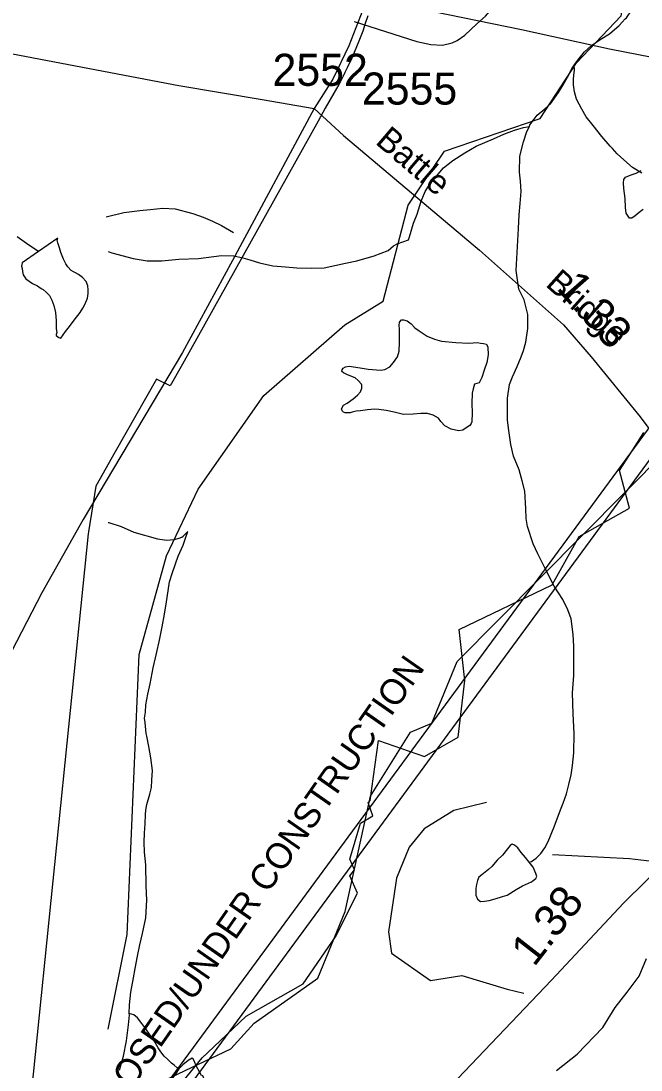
# Model space of a CAD drawing. Extents: x 2169602 to 2449496, y 721995 to 810662.
# Drawn here: x 2381774 to 2384193, y 778038 to 782129 of the extents above; entities that cross this region are included whole.
import ezdxf

# ---------------------------------------------------------------- set-up
doc = ezdxf.new("R2010")
doc.units = 0
doc.layers.add('Default', color=7, linetype='Continuous')

msp = doc.modelspace()

# ---------------------------------------------------------------- linework, layer by layer
at = {"layer": 'Default'}
for points in [[(2385516.1, 794624.8), (2385508.5, 794499.5), (2385507.3, 794440.1), (2385504.9, 794341.8), (2385507.3, 794252), (2385509.7, 794129.4), (2386589.6, 784463), (2386562.5, 783723.6), (2379965, 774755.3), (2379098.1, 772209.8)], [(2385609.5, 794604.6), (2385600.6, 794401), (2385600.6, 794279.8), (2385602, 794189.7), (2386675.9, 784444.9), (2386646.9, 783712.3), (2380042.2, 774729.7), (2379098.1, 771950.4)], [(2382114, 778197.9), (2382188.8, 778566.6), (2382234.9, 779658), (2382341, 780042.9), (2382465, 780302.8), (2382721.9, 780668.2), (2383036.9, 780943.9), (2383187, 781036), (2383285, 781411.2), (2383425.9, 781621.6), (2383799.9, 781748.5), (2383941, 781965.4), (2384114.9, 782148.8), (2384146.8, 782325.3), (2384145, 782883), (2384350.9, 783390.6), (2384391.9, 783642.3), (2384422, 784268.3), (2384496, 784450.5), (2384679, 784650.1), (2384787.5, 784725.4)], [(2383223, 782877.7), (2383212.4, 782786.5), (2383168.5, 782455.6), (2383116.1, 782195.9), (2383053.4, 782031.5), (2382990.6, 781902.7), (2382917.8, 781787.6)], [(2383932.2, 781956.4), (2383946.1, 781976.6), (2383972.3, 782008.7), (2384000, 782032.9), (2384033.9, 782057), (2384069.9, 782079.2), (2384107.5, 782111.1), (2384131.5, 782137.2), (2384135.6, 782141.4), (2384155.5, 782169.6), (2384166.9, 782205.6), (2384175.1, 782239.7), (2384178.6, 782285.4), (2384180.9, 782311.4), (2384176.6, 782357.5), (2384174.5, 782391.5), (2384171.9, 782479.5), (2384169.8, 782531.3), (2384169.6, 782539.4), (2384169.4, 782599.5), (2384173.1, 782665.5), (2384185, 782731.4), (2384202.8, 782805.4)], [(2383073.6, 782126.8), (2383318.2, 782048.6), (2383372.2, 782036.9), (2383418.2, 782034.9), (2383456.1, 782043.2), (2383476.1, 782053.2), (2383505.9, 782073.3), (2383551.8, 782117.6), (2383585.6, 782147.7), (2383623.5, 782191.7), (2383673.1, 782250.1), (2383705, 782282.3), (2383735, 782310.2), (2383744.8, 782314.2), (2383788.6, 782344.5), (2383840.5, 782368.7), (2383900.6, 782391.1), (2383944.5, 782407.2), (2384000.2, 782423.4), (2384048.3, 782427.6), (2384104.3, 782437.9), (2384150.1, 782448.2), (2384206, 782470.2)], [(2379098.1, 782392.2), (2379138.8, 782386.5), (2379409.8, 782378.1), (2379717.5, 782365.6), (2380037.7, 782330), (2380309.7, 782290.2), (2380710.5, 782208.5), (2381053.7, 782133.1), (2381493.2, 782047.2), (2382389.9, 781877.6), (2382714.3, 781823.2), (2382917.8, 781787.6)], [(2382114, 782279.4), (2382154.6, 782273.7), (2382425.7, 782265.3), (2382733.3, 782252.7), (2383053.5, 782217.1), (2383325.5, 782177.4), (2383726.3, 782095.7), (2384069.5, 782020.3), (2384509, 781934.4), (2385405.8, 781764.8), (2385730.1, 781710.3), (2385933.7, 781674.7)], [(2383126.4, 782148.6), (2383116.9, 782118.9), (2383106.9, 782089.7), (2383092.4, 782050.6), (2383064.7, 781983.9), (2383046.9, 781946.1), (2383037.7, 781927.9), (2383033.2, 781918.4), (2383028.2, 781909.1), (2383013.7, 781881.4), (2382960.9, 781789.3), (2382933.7, 781737.9), (2382403.9, 780790.9), (2382356.4, 780706.9), (2382302.9, 780732.8), (2382141.7, 780448.6), (2382065.9, 780314.7), (2382036.7, 780137.1), (2382035.9, 780129.8), (2381965.9, 779440), (2381952.9, 779313.1), (2381920.7, 778993.2), (2381798.9, 777804.5)], [(2383126.4, 782148.6), (2383116.9, 782118.9), (2383106.9, 782089.7), (2383092.4, 782050.6), (2383064.7, 781983.9), (2383046.9, 781946.1), (2383037.7, 781927.9), (2383033.2, 781918.4), (2383028.2, 781909.1), (2383013.7, 781881.4), (2382960.9, 781789.3), (2382933.7, 781737.9), (2382403.9, 780790.9), (2382356.4, 780706.9), (2382302.9, 780732.8), (2382141.7, 780448.6), (2382065.9, 780314.7), (2382036.7, 780137.1), (2382035.9, 780129.8), (2381965.9, 779440), (2381952.9, 779313.1), (2381920.7, 778993.2), (2381798.9, 777804.5)], [(2383757.2, 781718), (2383759.5, 781723.7), (2383775.5, 781746), (2383787.2, 781762.1), (2383817.1, 781786), (2383839.1, 781806.2), (2383870.6, 781850.5), (2383888.9, 781880.2), (2383906.5, 781910.3), (2383928.5, 781952.5), (2383932.2, 781956.4)], [(2384196.1, 781536), (2384159.8, 781557.7), (2384126.1, 781587.5), (2384099.9, 781611.4), (2384081.6, 781631.2), (2384071.8, 781641.2), (2384039.8, 781678.9), (2384005.6, 781721), (2383979.3, 781755), (2383961.3, 781784.9), (2383940.8, 781824.5), (2383933.2, 781852.4), (2383928.9, 781880.6), (2383928.7, 781902.6), (2383930.5, 781916.4), (2383932.6, 781938.5), (2383932.2, 781956.4)], [(2382917.8, 781787.6), (2382599.2, 781195), (2382404.6, 780836.9), (2382016.4, 780185.6), (2381855.2, 779898.7), (2381559.1, 779329), (2381446.1, 779153.1), (2381370.8, 779061), (2381108.1, 778801.3), (2380827.7, 778501.8), (2380410.2, 778064.1), (2380244.8, 777881.9), (2380173.7, 777777.2), (2380020.9, 777551), (2379902.7, 777404.4), (2379622.2, 777090.3), (2379208.9, 776646.3), (2379098.1, 776531.3)], [(2382917.8, 781787.6), (2383032.7, 781682.9), (2383562.2, 781234.7), (2383889.7, 780943.6), (2383998.5, 780820), (2384188.9, 780585.5), (2384320.8, 780409.6)], [(2383285.4, 781275.9), (2383289.5, 781287.8), (2383305.1, 781340.2), (2383319, 781376.2), (2383334.6, 781426.2), (2383350.8, 781464.3), (2383366.6, 781488.2), (2383380.2, 781508.1), (2383394.3, 781524.2), (2383422.2, 781556.5), (2383458.1, 781584.8), (2383505.8, 781614.9), (2383549.7, 781641.1), (2383617.4, 781669.4), (2383657.4, 781687.7), (2383699.6, 781703.6), (2383733.7, 781713.9), (2383757.2, 781718)], [(2383853.6, 778986.9), (2383878.6, 779053.3), (2383888.9, 779079.3), (2383902.6, 779115.4), (2383910.6, 779151.1), (2383920.5, 779189.4), (2383926, 779225.4), (2383930.1, 779275.1), (2383931.7, 779351.1), (2383927.4, 779427.2), (2383924.8, 779509.1), (2383930.7, 779577.2), (2383930.3, 779647), (2383930.1, 779691.3), (2383928.1, 779737.1), (2383919.6, 779797.1), (2383907.3, 779833.1), (2383887.2, 779873), (2383853.4, 779924.8), (2383819.2, 779994.4), (2383790.7, 780050.7), (2383772.6, 780090.3), (2383749.9, 780158.2), (2383744.3, 780188.3), (2383743.7, 780228.2), (2383739.8, 780296.1), (2383729.4, 780336.2), (2383717.3, 780378.1), (2383695.1, 780431.8), (2383685.1, 780478), (2383676.7, 780532), (2383672.1, 780572), (2383671.9, 780613.8), (2383672.1, 780658), (2383679.7, 780712), (2383691.6, 780741.9), (2383709.7, 780782.1), (2383725.5, 780819.9), (2383734.9, 780844), (2383743.3, 780876), (2383750.9, 780930), (2383750.7, 780984), (2383736.5, 781042.1), (2383716.2, 781083.7), (2383706.2, 781155.8), (2383715.2, 781320), (2383716.8, 781373.6), (2383720.7, 781417.7), (2383724.6, 781463.7), (2383722.4, 781503.8), (2383718.3, 781539.7), (2383719.9, 781601.5), (2383733.7, 781657.9), (2383747.6, 781698), (2383757.2, 781718)], [(2385933.7, 781674.7), (2385615, 781082.2), (2385420.4, 780724.1), (2385032.2, 780072.7), (2384871.1, 779785.8), (2384574.9, 779216.2), (2384461.9, 779040.3), (2384386.6, 778948.1), (2384123.9, 778688.4), (2383843.5, 778389), (2383426, 777951.3), (2383260.7, 777769.1), (2383189.5, 777664.3), (2383036.7, 777438.2), (2382918.5, 777291.6), (2382638.1, 776977.4), (2382224.7, 776533.5), (2382114, 776418.5)], [(2384200.9, 781393.8), (2384184.9, 781381.7), (2384170.5, 781369.6), (2384156.6, 781359.6), (2384148.4, 781359.6), (2384134.6, 781379.5), (2384132.4, 781401.4), (2384130.3, 781437.4), (2384126, 781475.3), (2384124.2, 781497.5), (2384126, 781511.4), (2384131.7, 781519.5), (2384153.7, 781529.6), (2384174, 781535.8), (2384193.9, 781545.8)], [(2382105.6, 781365.4), (2382175.3, 781381.8), (2382237.3, 781389.9), (2382277.4, 781394.1), (2382327.2, 781398.5), (2382375.2, 781396.7), (2382444.3, 781378.5), (2382484.8, 781364.5), (2382520.6, 781348.9), (2382556.3, 781331.8), (2382603, 781303.8)], [(2380374, 776578.3), (2380564, 776820.4), (2380613.1, 777160.6), (2380720.1, 777319.2), (2381427.1, 777724.6), (2381668, 777834.5), (2382042.1, 777941.7), (2382234, 777950.9), (2382592, 778120.7), (2382683.1, 778220.5), (2382932, 778395.9), (2383039, 778656.1), (2383137, 779106.8), (2383294.1, 779356.2), (2383377, 779390.6), (2383476, 779631.3), (2384455.1, 780618.4), (2384712, 781029.8), (2384911.1, 781202.8), (2385143.1, 781306.3), (2385277, 781313.4), (2385306.4, 781282.2)], [(2381841.9, 781229.5), (2381823.9, 781241.5), (2381795.8, 781261.6), (2381759.3, 781287.4)], [(2381841.9, 781229.5), (2381778.2, 781185.6), (2381776.1, 781173.3), (2381778.2, 781163.3), (2381780.4, 781151.6), (2381782.3, 781139.5), (2381792.3, 781123.4), (2381818.4, 781105.7), (2381838.7, 781095.7), (2381852.4, 781085.9), (2381860.6, 781081.8), (2381872.7, 781071.9), (2381884.8, 781057.9), (2381894.8, 781039.7), (2381902.6, 781019.9), (2381908.6, 780992.2), (2381910.8, 780959.8), (2381911.2, 780928.2), (2381913.5, 780914.1), (2381911.2, 780905.8), (2381911, 780902.2), (2381921.3, 780894.2), (2381929.3, 780892.2), (2381947.3, 780918.3), (2381962.9, 780938.2), (2381981, 780962.2), (2382004.7, 780992.3), (2382014.6, 781008.6), (2382024.8, 781026.6), (2382032.8, 781048.5), (2382036.5, 781066.6), (2382036.3, 781080.4), (2382034.5, 781096.5), (2382028.1, 781112.5), (2382014.2, 781128.4), (2381998.4, 781140.5), (2381986.1, 781146.4), (2381978.3, 781150.4), (2381969.9, 781156.2), (2381956.1, 781170), (2381948.4, 781182.2), (2381940.4, 781200), (2381929.7, 781225.9), (2381923.7, 781243.9), (2381917.8, 781263.9), (2381915.5, 781273.9), (2381917.8, 781282.1), (2381841.9, 781229.5)], [(2382114, 781229.8), (2382128.1, 781225), (2382212.2, 781203.4), (2382266.1, 781193.6), (2382323.9, 781193.7), (2382390, 781200), (2382466, 781202.3), (2382555.6, 781214.7), (2382603.8, 781213.1), (2382639.9, 781205.2), (2382666.2, 781197.1), (2382704.3, 781185.3), (2382756.2, 781173.7), (2382806.2, 781169.9), (2382850.1, 781166.1), (2382906.1, 781164.5), (2382956.1, 781166.7), (2382998.3, 781174.9), (2383040, 781184.8), (2383083.9, 781193.2), (2383151.7, 781213.3), (2383205.7, 781233.6), (2383227.4, 781251.8), (2383241.9, 781259.7), (2383285.4, 781275.9)], [(2383543.5, 780713.3), (2383537.9, 780695.1), (2383533.6, 780677.1), (2383532.2, 780637.1), (2383534.2, 780601.1), (2383532.4, 780565.3), (2383530.1, 780559.2), (2383524.6, 780551.1), (2383514.3, 780545.3), (2383498.1, 780533.1), (2383480.3, 780531), (2383452, 780536.9), (2383428, 780550.6), (2383412.4, 780566.8), (2383402.4, 780580.5), (2383382.3, 780592.5), (2383360.3, 780598.6), (2383333.9, 780598.5), (2383304.2, 780596.2), (2383266, 780594.2), (2383230.3, 780603.7), (2383198.1, 780609.8), (2383169.8, 780613.6), (2383154.1, 780615.6), (2383126, 780613.3), (2383098.3, 780609.4), (2383082.1, 780607), (2383066.1, 780603.3), (2383058.1, 780601.3), (2383050.5, 780600.9), (2383038.6, 780601), (2383032.1, 780603.2), (2383026.3, 780609), (2383024.3, 780617), (2383032.1, 780630.8), (2383046.2, 780638.8), (2383070.2, 780655.1), (2383086.2, 780669.3), (2383097.9, 780683.4), (2383104, 780697.4), (2383103.8, 780709.2), (2383102, 780713.2), (2383089.7, 780727.1), (2383077.4, 780737.1), (2383047.4, 780749), (2383031.8, 780757), (2383025.5, 780762.8), (2383027.5, 780769), (2383031.4, 780774.9), (2383039.6, 780781), (2383053.6, 780782.9), (2383079.6, 780779), (2383105.5, 780775.1), (2383127.8, 780771.3), (2383177.6, 780767.4), (2383193.6, 780769.4), (2383213.3, 780779.8), (2383227.3, 780797.6), (2383243.3, 780819.9), (2383249.2, 780841.8), (2383251, 780876), (2383250.6, 780900), (2383250.6, 780927.9), (2383248.8, 780942), (2383250.8, 780953.9), (2383258.8, 780964), (2383266.4, 780964.1), (2383280.8, 780959.9), (2383296.6, 780948.2), (2383310.9, 780932.2), (2383326.7, 780920.1), (2383358.7, 780900.2), (2383387, 780888.3), (2383414.9, 780880.4), (2383470.9, 780874.7), (2383520.7, 780872.9), (2383554.7, 780875), (2383566.8, 780873.2), (2383578.7, 780871.4), (2383590.6, 780869.2), (2383595.1, 780857.6), (2383597, 780827.3), (2383591, 780797.3), (2383581.4, 780767.2), (2383571.5, 780739.4), (2383561.7, 780717.5), (2383543.5, 780713.3)], [(2383086.9, 778728.6), (2383056.4, 778795.4), (2383074.9, 778819.3), (2383056.7, 778860), (2383098.9, 779001.4), (2383145.9, 779029.4), (2383128.2, 779082.1), (2383136.4, 779089.7), (2383169.2, 779323.5), (2383347.9, 779260.8), (2383479.7, 779336.5), (2383505.2, 779557.5), (2383483.7, 779756.7), (2383846.7, 779930.3), (2383951.2, 780119.4), (2384147.4, 780229.4), (2384108.7, 780376), (2384160.9, 780457.1), (2384203.9, 780524.2)], [(2383086.9, 778728.6), (2383056.4, 778795.4), (2383074.9, 778819.3), (2383056.7, 778860), (2383098.9, 779001.4), (2383145.9, 779029.4), (2383128.2, 779082.1), (2383136.4, 779089.7), (2383169.2, 779323.5), (2383347.9, 779260.8), (2383479.7, 779336.5), (2383505.2, 779557.5), (2383483.7, 779756.7), (2383846.7, 779930.3), (2383951.2, 780119.4), (2384147.4, 780229.4), (2384108.7, 780376), (2384160.9, 780457.1), (2384203.9, 780524.2)], [(2382114, 780173.8), (2382116.6, 780173.4), (2382164.6, 780157.6), (2382214.8, 780135.8), (2382307.1, 780110), (2382343, 780104.2), (2382371.1, 780106.5), (2382391.2, 780112.3), (2382400.8, 780116.6), (2382407, 780120.5), (2382424.4, 780138.5)], [(2382196.6, 778258.1), (2382196.8, 778292.1), (2382202.5, 778341.9), (2382212.4, 778398.1), (2382220, 778434.2), (2382228, 778482.1), (2382237.8, 778526), (2382247.9, 778570.4), (2382261.6, 778632.3), (2382264.9, 778700.4), (2382262.6, 778756.3), (2382260.6, 778838.2), (2382256.1, 778888.3), (2382254.4, 778926.3), (2382255.6, 778962.2), (2382257.9, 778998), (2382259.5, 779034.2), (2382261.4, 779052.2), (2382265.5, 779074.3), (2382277.2, 779114.3), (2382283.1, 779140.1), (2382285, 779168.3), (2382287, 779206.1), (2382280.9, 779256.1), (2382272.5, 779300), (2382264.3, 779340.2), (2382262, 779350.2), (2382257.9, 779393.8), (2382255.9, 779410), (2382260, 779434.1), (2382261.6, 779461.9), (2382269.4, 779504.1), (2382277.4, 779544.3), (2382289.1, 779606.2), (2382303, 779662.1), (2382314.7, 779714.2), (2382324.1, 779766.3), (2382334.2, 779816.3), (2382341.8, 779864.2), (2382347.9, 779906.3), (2382353.5, 779942.4), (2382365.3, 779978.3), (2382387.1, 780042.4), (2382407, 780084.4), (2382417, 780116.6), (2382424.4, 780138.5)], [(2383589.9, 779081.9), (2383462.3, 779050.8), (2383347.2, 778979.2), (2383288.1, 778907.6), (2383238.3, 778786.2), (2383207.2, 778577.6), (2383219.6, 778493.6), (2383372.1, 778387.7), (2383493.5, 778406.4), (2383670.8, 778353.5), (2383736.2, 778337.9)], [(2383755.8, 778848.8), (2383765.9, 778850.9), (2383783.9, 778864.9), (2383801.3, 778882.9), (2383817.3, 778904.8), (2383829.6, 778926.9), (2383837.2, 778945.2), (2383845.2, 778965.1), (2383853.6, 778986.9)], [(2383755.8, 778848.8), (2383741.9, 778866.8), (2383725.5, 778886.6), (2383711.9, 778904.5), (2383699.6, 778914.5), (2383689.6, 778918.5), (2383681.8, 778914.4), (2383671.7, 778900.5), (2383652.1, 778876.3), (2383632, 778856.2), (2383610.2, 778831.9), (2383597.9, 778820), (2383572.1, 778800), (2383560.2, 778790), (2383554.4, 778777.9), (2383550.6, 778761.8), (2383548.3, 778746), (2383548.5, 778731.7), (2383548.5, 778719.9), (2383554.9, 778704), (2383566.8, 778696.1), (2383582.5, 778696.2), (2383600.6, 778699.9), (2383624.4, 778706), (2383652.7, 778714.4), (2383670.3, 778720.6), (2383706.2, 778742.8), (2383730.2, 778756.5), (2383754.4, 778766.7), (2383766.1, 778772.6), (2383772.2, 778776.9), (2383782.1, 778784.8), (2383786, 778792.7), (2383782.1, 778804.7), (2383772, 778828.9), (2383755.8, 778848.8)], [(2384286.1, 778824.2), (2384257.9, 778849.2), (2384148.3, 778861.8), (2383847.5, 778877.4)], [(2382389.2, 777974.6), (2382480.9, 778086.2), (2382501.9, 778105.9), (2382652.2, 778248), (2382874.9, 778375), (2383000.9, 778557.1), (2383086.9, 778728.6)], [(2382389.2, 777974.6), (2382480.9, 778086.2), (2382501.9, 778105.9), (2382652.2, 778248), (2382874.9, 778375), (2383000.9, 778557.1), (2383086.9, 778728.6)], [(2383863.3, 778036.8), (2383943.6, 778099.7), (2384043.4, 778203.9), (2384091.9, 778281.9), (2384138.9, 778341.5), (2384185.9, 778404.2), (2384214.1, 778473.1)], [(2382157.8, 778038), (2382173.6, 778092), (2382185.3, 778152.3), (2382193.1, 778214), (2382196.8, 778254), (2382196.6, 778258.1)], [(2382390, 778043.1), (2382383.8, 778046.8), (2382371.9, 778057.1), (2382361.7, 778064.7), (2382353.7, 778072.8), (2382345.7, 778080.9), (2382331.9, 778092.8), (2382319.6, 778108.8), (2382309.6, 778124.6), (2382293.4, 778152.6), (2382277.4, 778174.5), (2382261, 778198.4), (2382245.2, 778220.3), (2382228.8, 778242.2), (2382214.6, 778254.1), (2382196.6, 778258.1)], [(2382390, 778043.1), (2382377.9, 778025), (2382363.9, 778004.8), (2382364.3, 777999), (2382385.9, 777981.2), (2382413.9, 777963.1), (2382442, 777953.2), (2382460.3, 777947.2), (2382470.1, 777943.3), (2382477.9, 777941.3), (2382483.9, 777941.6), (2382491.9, 777943.7), (2382498, 777957.7), (2382500.1, 777977.7), (2382489.8, 777999.5), (2382483.9, 778015.4), (2382477.9, 778017.5), (2382455.6, 778057.4), (2382451.7, 778067.4), (2382445.5, 778081.3), (2382441.4, 778085.1), (2382425.8, 778075.3), (2382405.7, 778058.9), (2382390, 778043.1)]]:
    msp.add_lwpolyline(points, dxfattribs=at)

# ---------------------------------------------------------------- texts
for s, p in [('2552', (2382755.2, 781876.1)), ('2555', (2383103.8, 781803))]:
    msp.add_text(s, height=125, dxfattribs=at).set_placement(p)
for s, height, rotation, p in [('Battle', 95, 319.4558, (2383152.4, 781653.2)), ('Bridge', 95, 318.2073, (2383816.4, 781098.2)), ('1.33', 125, 311.1781, (2383859.4, 781086.2)), ('PROPOSED/UNDER CONSTRUCTION', 100, 55.1306, (2381989.2, 777650.8)), ('1.38', 125, 52.1353, (2383775.5, 778437.1))]:
    msp.add_text(s, height=height, rotation=rotation, dxfattribs=at).set_placement(p)

doc.saveas('drawing.dxf')
